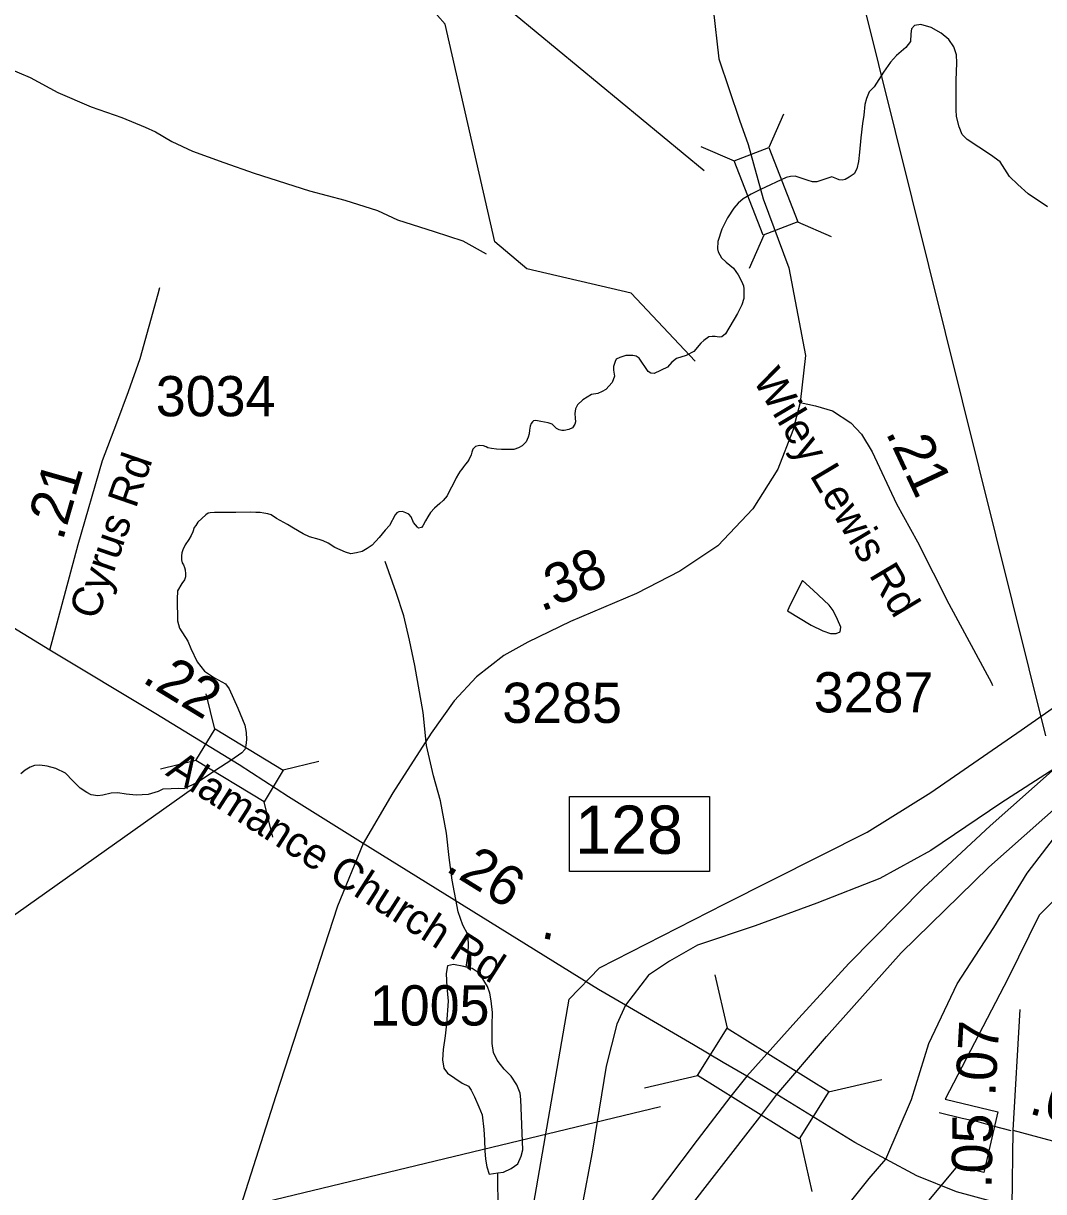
# Model space of a CAD drawing. Extents: x 1662474 to 1856135, y 779280 to 917889.
# Drawn here: x 1781949 to 1785120, y 828048 to 831677 of the extents above; entities that cross this region are included whole.
import ezdxf

# ---------------------------------------------------------------- set-up
doc = ezdxf.new("R2010")
doc.units = 0
for name, color, linetype in [('Exist Boundary Political City Limit New', 7, 'Continuous'), ('Exist Hydrographic Creek Single Shore', 7, 'Continuous'), ('Exist Hydrographic Misc Water Feature', 7, 'Continuous'), ('Exist Hydrographic Pond Under 1500 Sq Ft', 7, 'Continuous'), ('Exist Road Non-System Type 51', 7, 'Continuous'), ('Exist Road Primary Interstate Divided Center Attributed', 7, 'Continuous'), ('Exist Road Primary Interstate Interchange CELL', 7, 'Continuous'), ('Exist Road Primary Interstate Ramp 1 Lane Attributed', 7, 'Continuous'), ('Exist Road Primary Interstate Structure Ovrhead Sign CELL', 7, 'Continuous'), ('Exist Road Secondary Mileage Hundredths English Label', 7, 'Continuous'), ('Exist Road Secondary Mileage Tenths English Label', 7, 'Continuous'), ('Exist Road Secondary Structure Standard Bridge CELL', 7, 'Continuous'), ('Exist Road Secondary Structure Standard Bridge Number Label', 7, 'Continuous'), ('Exist Road Secondary Type 51 Attributed', 7, 'Continuous'), ('Exist Road Secondary Type 51 Label', 7, 'Continuous'), ('Exist Road Secondary Type 51 Number Label', 7, 'Continuous'), ('Map Preparation Boundary City Limit Buffer Line', 7, 'Continuous')]:
    doc.layers.add(name, color=color, linetype=linetype)

msp = doc.modelspace()

# ---------------------------------------------------------------- linework, layer by layer
at = {"layer": 'Exist Boundary Political City Limit New'}
for points in [[(1783511.5, 827873.9), (1783644.9, 828645.9), (1783739.9, 828742.6), (1784129, 828941.5), (1784571.4, 829164.1), (1784768.9, 829287.8), (1785049.5, 829481.6), (1785792.9, 830000)], [(1785600.1, 829397.5), (1785105.9, 828906.1), (1785009.1, 828710.4), (1784813.4, 828334.9), (1784977.4, 828295.8), (1784933.5, 828107.1), (1784851.6, 828127.6), (1784736.2, 827989.2)]]:
    msp.add_lwpolyline(points, dxfattribs=at)
at = {"layer": 'Exist Hydrographic Creek Single Shore'}
for points in [[(1785132, 831106.8), (1785071.9, 831147.9), (1785039.5, 831176.2), (1785013.6, 831201.2), (1784984.1, 831246.6), (1784954.5, 831268.7), (1784881.9, 831316.2), (1784866.9, 831331.9), (1784857.4, 831355.6), (1784848.5, 831388.1), (1784848, 831408.6), (1784847.4, 831499.6), (1784849.5, 831553.9), (1784848.8, 831578.9), (1784840.6, 831604.1), (1784824.6, 831626.4), (1784801.5, 831646.9), (1784769.8, 831663.9), (1784738.2, 831673.9), (1784718.6, 831669.9), (1784708.6, 831660), (1784707.5, 831644.2), (1784706, 831620.6), (1784691.5, 831601.8), (1784662.1, 831577.1), (1784643.8, 831556.6), (1784622.2, 831525.6), (1784593.4, 831479.9), (1784577.9, 831464.4), (1784569, 831444), (1784564, 831425.1), (1784560.9, 831391.8), (1784556.9, 831366.3), (1784552.1, 831321.1), (1784547.5, 831277.3), (1784544.9, 831248.4), (1784539.2, 831225.4), (1784530.6, 831209.9), (1784515.6, 831199.1), (1784502.9, 831191.8), (1784493.9, 831189.7), (1784484.8, 831191), (1784477.4, 831193.9), (1784461.1, 831199.9), (1784415.4, 831184.9), (1784401.2, 831184.7), (1784387.6, 831189.1), (1784347.1, 831202.5), (1784333, 831201.8), (1784320.1, 831198.1), (1784240.1, 831161.3), (1784210.5, 831146.6), (1784186, 831131.7), (1784170.5, 831118.2), (1784156.6, 831102.8), (1784137.5, 831072.9), (1784119.9, 831037.2), (1784107, 830999.4), (1784105.8, 830976.2), (1784108.4, 830967.4), (1784118.9, 830949), (1784133, 830935.3), (1784155.6, 830916.7), (1784170.2, 830896.2), (1784181, 830876), (1784186.9, 830861.6), (1784187.9, 830851.9), (1784188.4, 830822.2)], [(1784188.4, 830822.2), (1784181.9, 830802.8), (1784168.5, 830775.8), (1784131.1, 830713), (1784120.1, 830703.6), (1784111.2, 830702.2), (1784098.9, 830703.8), (1784090.2, 830704.6), (1784079.2, 830702.8), (1784064, 830692.1), (1784054, 830683.4), (1784033, 830657.6), (1784008.6, 830645.1), (1783978.4, 830636.1), (1783964.2, 830624.1), (1783950.9, 830609.1), (1783909.1, 830589.1), (1783899.6, 830590.2), (1783890.5, 830596), (1783863, 830637.4), (1783853.5, 830642.9), (1783842.8, 830645.6), (1783821.2, 830645.1), (1783802.6, 830639.2), (1783791.9, 830634.3), (1783787.9, 830626.4), (1783782.9, 830611.4), (1783783.6, 830599.4), (1783785.8, 830581.2), (1783778.8, 830561.6), (1783759, 830539.8), (1783748, 830533.5), (1783734.4, 830527.2), (1783714.6, 830523.6), (1783687.9, 830507.5), (1783671.6, 830492.1), (1783664.8, 830479.4), (1783662.6, 830465.2), (1783663.8, 830450.1), (1783665.2, 830439), (1783663, 830431.7), (1783655.4, 830420.6), (1783644, 830415.4), (1783630.1, 830412), (1783622.5, 830411.8), (1783614.6, 830413.8), (1783605.5, 830418.8), (1783598.9, 830425.6), (1783592.4, 830431.9), (1783579.8, 830436.4), (1783557.1, 830440.6), (1783542, 830442.9), (1783534.6, 830442.2), (1783531.2, 830439.2), (1783527.5, 830433.5), (1783524.4, 830425.9), (1783521.8, 830412.8), (1783520.8, 830402.2), (1783518.1, 830391), (1783511.5, 830376.6), (1783499.8, 830365), (1783487.6, 830358.4), (1783473.1, 830353.4), (1783455.1, 830352.9), (1783435.4, 830352.7), (1783419.9, 830354.2), (1783404.4, 830355.8), (1783392.1, 830358.4), (1783387.9, 830361.3), (1783379.5, 830364.8), (1783366.4, 830365.5), (1783354.5, 830362.4), (1783345.6, 830354), (1783343.2, 830344.6), (1783340.9, 830336.9), (1783335.1, 830323.6), (1783329.6, 830314.9), (1783323, 830307.2), (1783317.5, 830299.1), (1783311.5, 830292.1), (1783307, 830285.5), (1783301.8, 830277.9), (1783294.1, 830265.5), (1783284, 830243.5), (1783275.5, 830229.1), (1783265.9, 830209.4), (1783253.8, 830194.9), (1783243.5, 830185.5), (1783227, 830171.1), (1783214.6, 830157.4), (1783205.8, 830144.2), (1783198.9, 830131.9), (1783191, 830115.7), (1783186.9, 830111.2), (1783177.1, 830108.8), (1783173.8, 830111.8), (1783162.1, 830126.7), (1783154.2, 830143.5), (1783147, 830151.9), (1783137.5, 830156.1)], [(1783137.5, 830156.1), (1783127.2, 830160.6), (1783116.2, 830159.5), (1783109.4, 830156.6), (1783104.4, 830149.8), (1783086.6, 830117.5), (1783073.5, 830102.6), (1783055.4, 830080.2), (1783033.2, 830056.4), (1783017.5, 830045.6), (1783002.1, 830036.1), (1782984, 830031.7), (1782966.9, 830028.8), (1782950.6, 830033.8), (1782916.8, 830049.2), (1782896, 830062.1), (1782880.8, 830069.5), (1782868.2, 830073.9), (1782838, 830082.1), (1782818.9, 830090.8), (1782789.2, 830109.1), (1782770.6, 830120.6), (1782735.4, 830139), (1782719.6, 830149.8), (1782708.6, 830152.9), (1782696.5, 830155.6), (1782685.5, 830157.1), (1782671.9, 830157.9), (1782655.1, 830158.2), (1782610, 830157.4), (1782559, 830157.1), (1782542.8, 830157.1), (1782529.9, 830156.9), (1782523.1, 830155.6), (1782516, 830149.8), (1782491.9, 830127.2), (1782485.2, 830117.2), (1782480.2, 830110.7), (1782476.1, 830097.3), (1782471.1, 830085.8), (1782463.5, 830073.9), (1782452.2, 830056.9), (1782444.4, 830041.4), (1782441.5, 830032.2), (1782440.4, 830022.5), (1782440.9, 830010.1), (1782442.5, 830001), (1782446.8, 829994.4), (1782450.4, 829986.8), (1782452.5, 829979.4), (1782453.5, 829966.6), (1782452.8, 829957.1), (1782449.6, 829948.2), (1782442, 829937.2), (1782428.6, 829914.1), (1782427, 829888.6), (1782428, 829820.9), (1782434.6, 829798.6), (1782459.9, 829757.4), (1782469.5, 829735.1), (1782489.8, 829693.1), (1782512.2, 829664.5), (1782543.5, 829644.3), (1782577.9, 829625.1), (1782589.2, 829609.4), (1782615.5, 829549.8), (1782637.2, 829497.3), (1782641.5, 829474.2), (1782642.8, 829451.9), (1782640.9, 829433.5), (1782637.5, 829421.2), (1782628.4, 829410.9), (1782593.6, 829387.3), (1782547, 829357.4), (1782490.8, 829318.8), (1782448.2, 829299.1), (1782432.8, 829300.2), (1782408.4, 829299.4), (1782382.6, 829297.8), (1782368.5, 829290.5), (1782337.2, 829281.8), (1782299.5, 829279.4), (1782269.2, 829282.6), (1782243, 829286.8), (1782222.2, 829285.8), (1782196, 829279.2), (1782180.5, 829277.4), (1782159.9, 829280.5), (1782146.5, 829287.1), (1782126, 829301.5), (1782103.4, 829324.3), (1782080.5, 829347.9), (1782050.4, 829361.9), (1782023.6, 829369.5), (1782000.5, 829372.4), (1781984.2, 829371.3), (1781970.1, 829366.6), (1781954.9, 829357.4), (1781941.2, 829345.3)]]:
    msp.add_lwpolyline(points, dxfattribs=at)
at = {"layer": 'Exist Hydrographic Misc Water Feature'}
for points in [[(1784037.2, 830628), (1783838.3, 830838.8), (1783513.3, 830914.4), (1783414.2, 830998.5), (1783260.3, 831674.5), (1783236.3, 831701.2), (1783228.3, 831793.3), (1783162.2, 831975.2), (1783147.8, 832185.7)], [(1781425.9, 831712.8), (1781573.3, 831639.8), (1781619.2, 831617.5), (1781669, 831609.2), (1781717, 831604.8), (1781832.7, 831564), (1781902.6, 831537.5), (1781970.5, 831509), (1782056.2, 831462.4), (1782159.9, 831417.7), (1782255.7, 831385), (1782327.5, 831354.5), (1782359.5, 831340.3), (1782411.1, 831309.9), (1782475.1, 831279.5), (1782572.7, 831244.7), (1782666.6, 831212.1), (1782838.3, 831156.9), (1782948, 831128.1), (1783049.9, 831095.4), (1783111.6, 831067), (1783225.4, 831030.2), (1783315.2, 831001.6), (1783387, 830961.1)], [(1783325.7, 828744.9), (1783332, 828786.9), (1783332.2, 828818.9), (1783330.4, 828846.9), (1783314.6, 828875), (1783300.9, 828917.2), (1783281.6, 829015.3), (1783272.1, 829085.4), (1783264.6, 829161.5), (1783245.3, 829261.6), (1783223.8, 829339.8), (1783202.4, 829433.9), (1783191.2, 829536.1), (1783166.1, 829682.3), (1783148.7, 829760.4), (1783131.3, 829836.6), (1783107.7, 829908.7), (1783074, 830005.1)], [(1783424.5, 827986.1), (1783423.3, 828106.1)]]:
    msp.add_lwpolyline(points, dxfattribs=at)
at = {"layer": 'Exist Hydrographic Pond Under 1500 Sq Ft'}
for points in [[(1784323.7, 829852.3), (1784397.3, 829807.8), (1784433.2, 829789.5), (1784457.1, 829781.4), (1784475, 829781.2), (1784487.1, 829787.1), (1784489.1, 829801.2), (1784479.5, 829825.3), (1784465.6, 829853.3), (1784453.7, 829869.4), (1784404, 829915.8), (1784370.2, 829946), (1784331.7, 829870.2), (1784323.7, 829852.3)], [(1783325.7, 828744.9), (1783317.7, 828747), (1783285.7, 828753.2), (1783267.6, 828749.4), (1783263.5, 828725.3), (1783265.2, 828683.3), (1783268.9, 828639.3), (1783264.4, 828569.3), (1783260.3, 828531.3), (1783253.9, 828489.4), (1783251.6, 828457.3), (1783255.5, 828431.3), (1783267.2, 828415.3), (1783313.2, 828384.9), (1783333, 828374.8), (1783341, 828362.8), (1783350.9, 828342.6), (1783364.6, 828310.6), (1783374.5, 828286.5), (1783380.2, 828240.5), (1783381.8, 828208.4), (1783383.7, 828174.4), (1783385.5, 828148.4), (1783389.2, 828124.3), (1783397.2, 828102.3), (1783423.3, 828106.1)], [(1783423.3, 828106.1), (1783441.3, 828108), (1783465.3, 828119.8), (1783485.4, 828133.7), (1783495.7, 828157.6), (1783501.8, 828177.6), (1783494.8, 828333.6), (1783493, 828353.7), (1783483.1, 828379.8), (1783465.3, 828405.9), (1783443.4, 828428), (1783431.5, 828442.1), (1783421.6, 828456.2), (1783409.7, 828480.3), (1783406, 828508.3), (1783406.5, 828564.4), (1783406.7, 828604.3), (1783403, 828640.4), (1783399.3, 828664.4), (1783391.3, 828684.5), (1783371.4, 828716.6), (1783359.5, 828730.7), (1783343.7, 828740.9), (1783325.7, 828744.9)]]:
    msp.add_lwpolyline(points, dxfattribs=at)
at = {"layer": 'Exist Road Non-System Type 51'}
msp.add_lwpolyline([(1784794.9, 828293.9), (1784866.1, 828275.8), (1784910.9, 828266.4), (1784961.9, 828252.4), (1785018, 828237.2)], dxfattribs=at)
at = {"layer": 'Exist Road Primary Interstate Divided Center Attributed'}
for points in [[(1785155.7, 829363.7), (1784954, 829183.9), (1784746.9, 828991.5), (1784514.5, 828756.8), (1784358.8, 828586.1), (1784197.1, 828406.2)], [(1784290.5, 828349.1), (1784444.5, 828529.7), (1784676.8, 828789), (1784949.7, 829055.7), (1785233.3, 829307.5), (1785286.5, 829352.8)], [(1784197.1, 828406.2), (1784148, 828344.4), (1784043.5, 828207.8), (1783902.8, 828022.2), (1783753.6, 827815.3), (1783596.9, 827575.9), (1783504.4, 827428.5)], [(1783537.1, 827265), (1783578, 827330.4), (1783681.5, 827510.3), (1783806.9, 827701.1), (1783992.2, 827962.8), (1784237.4, 828278.9), (1784290.5, 828349.1)]]:
    msp.add_lwpolyline(points, dxfattribs=at)
at = {"layer": 'Exist Road Primary Interstate Interchange CELL'}
msp.add_lwpolyline([(1783646.6, 829275.5), (1784081.5, 829275.5), (1784081.5, 829042.3), (1783646.6, 829042.3)], close=True, dxfattribs=at)
at = {"layer": 'Exist Road Primary Interstate Ramp 1 Lane Attributed'}
for points in [[(1785155.7, 829363.7), (1784986.7, 829254.7), (1784768.8, 829107.5), (1784610.7, 829020.3), (1784414.5, 828944), (1784223.8, 828873.1), (1784043.9, 828813.2), (1783956.7, 828764.1), (1783891.4, 828720.5), (1783820, 828627.2)], [(1784629.5, 828148.3), (1784708.8, 828333.5), (1784763.3, 828507.9), (1784850.5, 828693.2), (1784964.9, 828867.7), (1785068.5, 829036.7), (1785177.5, 829178.4), (1785286.5, 829352.8)], [(1783820, 828627.2), (1783793.3, 828567.9), (1783760.6, 828437), (1783717, 828169.9), (1783684.3, 828000.9), (1783646.1, 827815.6), (1783602.5, 827679.3), (1783504.4, 827428.5)], [(1783537.1, 827265), (1783771.5, 827494), (1783896.8, 827597.5), (1784049.4, 827690.2), (1784218.3, 827777.4), (1784305.5, 827826.5), (1784409.1, 827902.8), (1784507.2, 828000.9), (1784578, 828088.1), (1784629.5, 828148.3)]]:
    msp.add_lwpolyline(points, dxfattribs=at)
at = {"layer": 'Exist Road Primary Interstate Structure Ovrhead Sign CELL'}
msp.add_line((1785126.5, 829463.7), (1783905.5, 834371.2), dxfattribs=at)
at = {"layer": 'Exist Road Secondary Structure Standard Bridge CELL'}
for p, q in [((1784311, 831395.3), (1784265.6, 831291.6)), ((1784054, 831294.9), (1784157.7, 831249.5)), ((1784355.3, 831060.6), (1784459, 831015.2)), ((1784249.9, 831019.4), (1784204.5, 830915.7)), ((1782544, 829484.1), (1782517, 829594)), ((1782485.3, 829387.3), (1782375.4, 829360.3)), ((1782867, 829384.4), (1782757.1, 829357.4)), ((1782724, 829148.5), (1782697.1, 829258.4)), ((1784098.2, 828720.9), (1784136.5, 828555.5)), ((1783879.1, 828369.8), (1784044.5, 828408.1)), ((1784451.5, 828357.9), (1784616.9, 828396.2)), ((1784361.6, 828213.9), (1784399.9, 828048.5))]:
    msp.add_line(p, q, dxfattribs=at)
for points in [[(1784265.6, 831291.6), (1784355.8, 831060.8), (1784247.9, 831018.6), (1784157.7, 831249.5)], [(1782697.1, 829258.4), (1782485, 829386.8), (1782545, 829485.9), (1782757.1, 829357.4)], [(1784136.5, 828555.5), (1784451.9, 828358.6), (1784360, 828211.3), (1784044.5, 828408.1)]]:
    msp.add_lwpolyline(points, close=True, dxfattribs=at)
at = {"layer": 'Exist Road Secondary Structure Standard Bridge Number Label'}
for p, q in [((1784065.3, 831218.8), (1781728.9, 833146.9)), ((1782475.2, 829299.1), (1781210.2, 828403.7)), ((1783929, 828311.1), (1780249, 827425.1))]:
    msp.add_line(p, q, dxfattribs=at)
at = {"layer": 'Exist Road Secondary Type 51 Attributed'}
msp.add_line((1785023.9, 828239.1), (1785442, 828125.7), dxfattribs=at)
for points in [[(1784972.4, 835457.1), (1784825.7, 835085.6), (1784646, 834618.3), (1784430.7, 834081.6), (1784352.6, 833861.9), (1784264.7, 833658.1), (1784227.9, 833522), (1784170.4, 833030.5), (1784136.3, 832780.5), (1784110.9, 832216.7), (1784099.2, 832048.9), (1784098.2, 831948.6), (1784089.7, 831859.9), (1784092.5, 831722.2), (1784110.4, 831566.9), (1784174.5, 831376.5), (1784201.9, 831300.3), (1784248.5, 831132.1)], [(1784248.5, 831132.1), (1784327.5, 830917.2), (1784379.3, 830645.5), (1784363, 830499.1)], [(1782032, 829729.9), (1782120, 830057.7), (1782195.1, 830319.2), (1782239.7, 830436), (1782275.8, 830533.4), (1782312, 830636.3), (1782367.7, 830836.6), (1782373.3, 830856.5)], [(1784363, 830499.1), (1784340, 830411.7), (1784293.7, 830292), (1784216.4, 830169.2), (1784107.7, 830054.3), (1783989.5, 829974.7), (1783855, 829906.1), (1783649.4, 829818.6), (1783517.3, 829754.6), (1783442, 829713), (1783357.3, 829646.5), (1783288.5, 829572), (1783216.4, 829471.9), (1783097.2, 829286.2), (1783004.9, 829129.4)], [(1784363, 830499.1), (1784410.8, 830488.6), (1784463.2, 830472.9), (1784520.7, 830436.3), (1784554.2, 830400.7), (1784586.7, 830346.2), (1784662.5, 830184.4), (1784727.5, 830066), (1784824.6, 829873.7), (1784957.3, 829628.1), (1784960.5, 829620.4)], [(1782032, 829729.9), (1781768.9, 829889.9), (1781560.4, 829997.1), (1781275.9, 830117.5)], [(1782619.8, 829373.2), (1782360.5, 829531.6), (1782032, 829729.9)], [(1783004.9, 829129.4), (1782773.5, 829274), (1782619.8, 829373.2)], [(1783004.9, 829129.4), (1782925, 828934), (1782733.4, 828345.1), (1782570.5, 827832.8), (1782551.4, 827751.4), (1782541.8, 827349.2), (1782532.2, 826587.9)], [(1783820, 828627.2), (1783736.7, 828676), (1783004.9, 829129.4)], [(1784197.1, 828406.2), (1784123.6, 828448.5), (1784031.2, 828503.4), (1783820, 828627.2)], [(1785045.4, 828613.2), (1785023.9, 828239.1)], [(1784290.5, 828349.1), (1784241.6, 828379.6), (1784197.1, 828406.2)], [(1784629.5, 828148.3), (1784532.8, 828200.5), (1784290.5, 828349.1)], [(1785023.9, 828239.1), (1785020.5, 828000.1)], [(1785020.5, 828000.1), (1784849.3, 828047.4), (1784725.4, 828096.6), (1784629.5, 828148.3)]]:
    msp.add_lwpolyline(points, dxfattribs=at)
at = {"layer": 'Map Preparation Boundary City Limit Buffer Line'}
for points in [[(1783511.5, 827873.9), (1783644.9, 828645.9), (1783739.9, 828742.6), (1784129, 828941.5), (1784571.4, 829164.1), (1784768.9, 829287.8), (1785049.5, 829481.6), (1785792.9, 830000)], [(1785600.1, 829397.5), (1785105.9, 828906.1), (1785009.1, 828710.4), (1784813.4, 828334.9), (1784977.4, 828295.8), (1784933.5, 828107.1), (1784851.6, 828127.6), (1784736.2, 827989.2)]]:
    msp.add_lwpolyline(points, dxfattribs=at)

# ---------------------------------------------------------------- texts
at = {"layer": 'Exist Road Primary Interstate Interchange CELL'}
msp.add_text('128', height=150, dxfattribs=at).set_placement((1783664.2, 829097.1))
at = {"layer": 'Exist Road Secondary Mileage Hundredths English Label'}
for s, rotation, p in [('.21', 295.1024, (1784627.6, 830406.2)), ('.38', 23.035, (1783558.9, 829848)), ('.22', 328.5821, (1782314.6, 829632.9)), ('.26', 328.2194, (1783257.4, 829046.5)), ('.07', 86.7133, (1784969.2, 828342)), ('.08', 344.828, (1785070.4, 828291.2)), ('.05', 89.1822, (1784958.3, 828057.2))]:
    msp.add_text(s, height=125, rotation=rotation, dxfattribs=at).set_placement(p)
at = {"layer": 'Exist Road Secondary Mileage Tenths English Label'}
for s, rotation, p in [('.21', 73.9667, (1782071.4, 830067)), ('.', 348.3112, (1783554.5, 828836.7))]:
    msp.add_text(s, height=125, rotation=rotation, dxfattribs=at).set_placement(p)
at = {"layer": 'Exist Road Secondary Type 51 Label'}
for s, rotation, p in [('Wiley Lewis Rd', 300.7898, (1784214, 830570.3)), ('Cyrus Rd', 70.9625, (1782179, 829820.5)), ('Alamance Church Rd', 327.3447, (1782388.3, 829343.4))]:
    msp.add_text(s, height=95, rotation=rotation, dxfattribs=at).set_placement(p)
at = {"layer": 'Exist Road Secondary Type 51 Number Label'}
for s, p in [('3034', (1782360.8, 830456.4)), ('3287', (1784405.3, 829536.4)), ('3285', (1783437.5, 829503.8)), ('1005', (1783026, 828563.7))]:
    msp.add_text(s, height=125, dxfattribs=at).set_placement(p)

doc.saveas('drawing.dxf')
